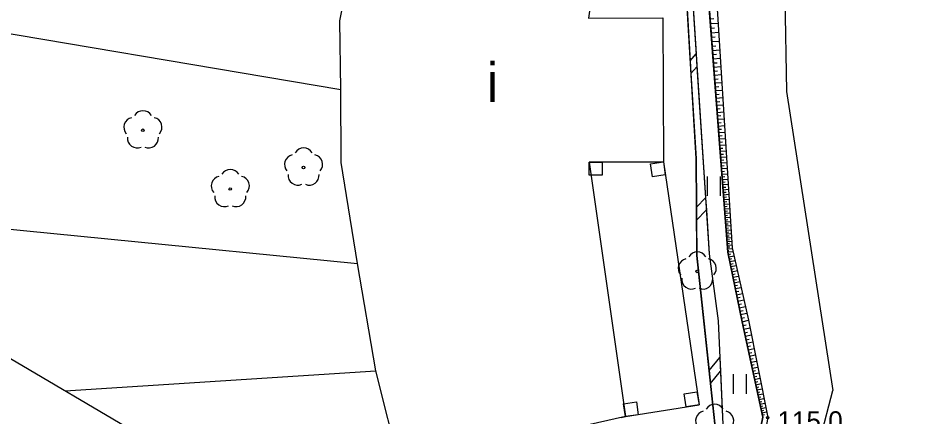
# Model space of a CAD drawing. Extents: x 6434771 to 6436222, y 5663454 to 5664782.
# Drawn here: x 6434897.1 to 6434931.92, y 5664004.88 to 5664020.15 of the extents above; entities that cross this region are included whole.
import ezdxf

# ---------------------------------------------------------------- set-up
doc = ezdxf.new("R2010")
doc.units = 0
for name, color, linetype in [('Warstwa 1', 7, 'Continuous'), ('Warstwa 11', 7, 'Continuous'), ('Warstwa 13', 7, 'Continuous'), ('Warstwa 2', 7, 'Continuous'), ('Warstwa 20', 7, 'Continuous'), ('Warstwa 21', 7, 'Continuous'), ('Warstwa 3', 7, 'Continuous'), ('Warstwa 33', 7, 'Continuous'), ('Warstwa 5', 7, 'Continuous'), ('Warstwa 51', 7, 'Continuous'), ('Warstwa 63', 7, 'Continuous'), ('Warstwa 9', 7, 'Continuous')]:
    doc.layers.add(name, color=color, linetype=linetype)

msp = doc.modelspace()

# ---------------------------------------------------------------- linework, layer by layer
at = {"layer": 'Warstwa 1'}
for p, q in [((6434926.337, 5664031.543), (6434926.577, 5664017.347)), ((6434926.577, 5664017.347), (6434928.362, 5664005.889)), ((6434926.635, 5663999.433), (6434928.362, 5664005.889))]:
    msp.add_line(p, q, dxfattribs=at)
msp.add_lwpolyline([(6434911.812, 5664031.828), (6434920.38, 5664029.894), (6434918.982, 5664020.154), (6434921.832, 5664020.166), (6434921.856, 5664014.645), (6434919.005, 5664014.634), (6434920.397, 5664004.883), (6434911.753, 5664002.928), (6434910.828, 5664006.639), (6434910.117, 5664010.758), (6434909.494, 5664014.626), (6434909.488, 5664017.416), (6434909.44, 5664020.046), (6434910.163, 5664023.638), (6434910.979, 5664028.218)], close=True, dxfattribs=at)
at = {"layer": 'Warstwa 11'}
msp.add_lwpolyline([(6434966.756, 5664003.6), (6434966.415, 5664007.644), (6434965.276, 5664011.028), (6434962.407, 5664016.883), (6434961.412, 5664023.136), (6434959.23, 5664027.952), (6434956.702, 5664030.613), (6434952.189, 5664033.718), (6434942.648, 5664038.634), (6434938.947, 5664040.259), (6434935.85, 5664038.056), (6434933.246, 5664036.108), (6434929.415, 5664035.234), (6434925.755, 5664033.559), (6434924.242, 5664028.377), (6434923.988, 5664023.91), (6434923.741, 5664023.373), (6434924.496, 5664011.353), (6434925.122, 5664008.575), (6434925.857, 5664004.846)], dxfattribs=at)
for centre in [(6434901.888, 5664015.858), (6434908.052, 5664014.433), (6434905.241, 5664013.607), (6434923.155, 5664010.449)]:
    msp.add_circle(centre, 0.05, dxfattribs=at)
for centre, start, end in [((6434901.531, 5664015.974), 102.1471, 221.8529), ((6434901.888, 5664016.233), 30.1471, 149.8529), ((6434902.245, 5664015.974), 318.1471, 77.8529), ((6434901.668, 5664015.555), 174.1471, 293.8529), ((6434902.108, 5664015.555), 246.1471, 5.8529), ((6434908.052, 5664014.808), 30.1471, 149.8529), ((6434907.695, 5664014.549), 102.1471, 221.8529), ((6434908.409, 5664014.549), 318.1471, 77.8529), ((6434905.241, 5664013.982), 30.1471, 149.8529), ((6434904.884, 5664013.723), 102.1471, 221.8529), ((6434905.598, 5664013.723), 318.1471, 77.8529), ((6434907.832, 5664014.13), 174.1471, 293.8529), ((6434908.272, 5664014.13), 246.1471, 5.8529), ((6434905.021, 5664013.304), 174.1471, 293.8529), ((6434905.461, 5664013.304), 246.1471, 5.8529), ((6434923.155, 5664010.824), 30.1471, 149.8529), ((6434922.798, 5664010.565), 102.1471, 221.8529), ((6434923.512, 5664010.565), 318.1471, 77.8529), ((6434922.935, 5664010.146), 174.1471, 293.8529), ((6434923.375, 5664010.146), 246.1471, 5.8529), ((6434923.824, 5664004.986), 30.1471, 149.8529), ((6434923.467, 5664004.727), 102.1471, 221.8529), ((6434924.181, 5664004.727), 318.1471, 77.8529)]:
    msp.add_arc(centre, 0.375, start, end, dxfattribs=at)
at = {"layer": 'Warstwa 13'}
msp.add_circle((6434925.857, 5664004.846), 0.045, dxfattribs=at)
at = {"layer": 'Warstwa 2'}
for points in [[(6434893.27, 5664020.153), (6434909.488, 5664017.416)], [(6434890.958, 5664012.641), (6434910.117, 5664010.758)], [(6434898.903, 5664005.872), (6434910.828, 5664006.639)]]:
    msp.add_lwpolyline(points, dxfattribs=at)
at = {"layer": 'Warstwa 20'}
msp.add_lwpolyline([(6434925.546, 5664033.621), (6434924.451, 5664030.734), (6434923.907, 5664028.791), (6434923.383, 5664023.537), (6434924.334, 5664011.185), (6434924.872, 5664008.518), (6434925.668, 5664004.869), (6434925.2, 5664002.574), (6434924.237, 5663999.066), (6434924.128, 5663997.437), (6434924.248, 5663995.845)], dxfattribs=at)
at = {"layer": 'Warstwa 21'}
msp.add_lwpolyline([(6434925.755, 5664033.559), (6434924.242, 5664028.377), (6434923.988, 5664023.91), (6434923.741, 5664023.373), (6434924.496, 5664011.353), (6434925.122, 5664008.575), (6434925.857, 5664004.846), (6434925.409, 5664002.512), (6434924.476, 5663998.973), (6434924.338, 5663997.464), (6434924.499, 5663995.882)], dxfattribs=at)
at = {"layer": 'Warstwa 33'}
for p, q in [((6434919.005, 5664014.634), (6434921.856, 5664014.645)), ((6434919.005, 5664014.634), (6434920.397, 5664004.883)), ((6434921.856, 5664014.645), (6434923.223, 5664005.338)), ((6434920.397, 5664004.883), (6434923.223, 5664005.338))]:
    msp.add_line(p, q, dxfattribs=at)
for points in [[(6434919.005, 5664014.634), (6434919.505, 5664014.636), (6434919.507, 5664014.136), (6434919.007, 5664014.134)], [(6434921.856, 5664014.645), (6434921.929, 5664014.15), (6434921.434, 5664014.077), (6434921.361, 5664014.572)], [(6434923.223, 5664005.338), (6434922.729, 5664005.258), (6434922.649, 5664005.752), (6434923.143, 5664005.832)], [(6434920.397, 5664004.883), (6434920.326, 5664005.378), (6434920.821, 5664005.449), (6434920.892, 5664004.954)]]:
    msp.add_lwpolyline(points, close=True, dxfattribs=at)
at = {"layer": 'Warstwa 5'}
for p, q in [((6434922.795, 5664023.654), (6434923.113, 5664018.781)), ((6434923.383, 5664023.537), (6434924.334, 5664011.185)), ((6434922.7, 5664021.635), (6434922.884, 5664018.524)), ((6434921.832, 5664020.166), (6434921.856, 5664014.645)), ((6434923.113, 5664018.781), (6434923.145, 5664018.29)), ((6434922.884, 5664018.524), (6434922.914, 5664018.03)), ((6434923.145, 5664018.29), (6434923.473, 5664013.267)), ((6434922.914, 5664018.03), (6434923.107, 5664014.77)), ((6434919.005, 5664014.634), (6434921.856, 5664014.645)), ((6434919.005, 5664014.634), (6434920.397, 5664004.883)), ((6434923.107, 5664014.77), (6434923.125, 5664012.912)), ((6434923.55, 5664013.339), (6434923.55, 5664014.089)), ((6434924.05, 5664013.339), (6434924.05, 5664014.089)), ((6434923.473, 5664013.267), (6434923.504, 5664012.798)), ((6434923.125, 5664012.912), (6434923.129, 5664012.417)), ((6434923.504, 5664012.798), (6434923.613, 5664011.124)), ((6434923.129, 5664012.417), (6434923.142, 5664011.06)), ((6434923.613, 5664011.124), (6434923.952, 5664008.56)), ((6434924.334, 5664011.185), (6434924.872, 5664008.518)), ((6434923.142, 5664011.06), (6434923.609, 5664006.646)), ((6434923.952, 5664008.56), (6434924.017, 5664007.15)), ((6434924.872, 5664008.518), (6434925.668, 5664004.869)), ((6434924.017, 5664007.15), (6434924.041, 5664006.623)), ((6434923.609, 5664006.646), (6434923.661, 5664006.154)), ((6434924.041, 5664006.623), (6434924.134, 5664004.587)), ((6434924.542, 5664005.763), (6434924.542, 5664006.513)), ((6434925.042, 5664005.763), (6434925.042, 5664006.513)), ((6434923.661, 5664006.154), (6434923.824, 5664004.611)), ((6434920.236, 5664004.847), (6434920.397, 5664004.883))]:
    msp.add_line(p, q, dxfattribs=at)
at = {"layer": 'Warstwa 51'}
for p, q in [((6434922.885, 5664018.524), (6434923.113, 5664018.781)), ((6434922.914, 5664018.03), (6434923.145, 5664018.29)), ((6434923.125, 5664012.912), (6434923.473, 5664013.267)), ((6434923.13, 5664012.417), (6434923.503, 5664012.798)), ((6434923.609, 5664006.646), (6434924.017, 5664007.15)), ((6434923.661, 5664006.154), (6434924.041, 5664006.623))]:
    msp.add_line(p, q, dxfattribs=at)
msp.add_lwpolyline([(6434921.488, 5663998.339), (6434923.141, 5663999.399), (6434923.824, 5664004.611), (6434923.142, 5664011.06), (6434923.107, 5664014.77), (6434922.7, 5664021.635), (6434922.646, 5664022.146), (6434922.795, 5664023.654), (6434923.613, 5664011.124), (6434923.952, 5664008.56), (6434924.134, 5664004.587), (6434923.28, 5663999.277), (6434921.508, 5663998.279), (6434921.488, 5663998.339)], dxfattribs=at)
at = {"layer": 'Warstwa 63'}
msp.add_lwpolyline([(6435677.2, 5663546.629), (6436084.093, 5664236.205), (6435222.122, 5664744.822), (6434815.229, 5664055.245)], close=True, dxfattribs=at)
at = {"layer": 'Warstwa 9'}
for p, q in [((6434923.646, 5664020.124), (6434923.795, 5664020.135)), ((6434923.66, 5664019.946), (6434923.955, 5664019.968)), ((6434923.674, 5664019.769), (6434923.82, 5664019.781)), ((6434923.687, 5664019.595), (6434923.977, 5664019.618)), ((6434923.7, 5664019.423), (6434923.844, 5664019.434)), ((6434923.713, 5664019.254), (6434923.999, 5664019.275)), ((6434923.725, 5664019.086), (6434923.868, 5664019.097)), ((6434923.739, 5664018.921), (6434924.02, 5664018.942)), ((6434923.752, 5664018.757), (6434923.891, 5664018.768)), ((6434923.764, 5664018.596), (6434924.04, 5664018.618)), ((6434923.776, 5664018.437), (6434923.913, 5664018.447)), ((6434923.788, 5664018.28), (6434924.06, 5664018.301)), ((6434923.8, 5664018.125), (6434923.935, 5664018.135)), ((6434923.812, 5664017.972), (6434924.079, 5664017.992)), ((6434923.823, 5664017.821), (6434923.956, 5664017.831)), ((6434923.834, 5664017.67), (6434924.098, 5664017.69)), ((6434923.847, 5664017.523), (6434923.977, 5664017.534)), ((6434923.858, 5664017.378), (6434924.116, 5664017.398)), ((6434923.868, 5664017.234), (6434923.997, 5664017.244)), ((6434923.879, 5664017.092), (6434924.135, 5664017.112)), ((6434923.89, 5664016.952), (6434924.017, 5664016.962)), ((6434923.901, 5664016.814), (6434924.152, 5664016.833)), ((6434923.911, 5664016.677), (6434924.036, 5664016.687)), ((6434923.922, 5664016.542), (6434924.169, 5664016.561)), ((6434923.932, 5664016.409), (6434924.054, 5664016.419)), ((6434923.942, 5664016.278), (6434924.186, 5664016.297)), ((6434923.952, 5664016.148), (6434924.073, 5664016.157)), ((6434923.961, 5664016.02), (6434924.202, 5664016.038)), ((6434923.972, 5664015.894), (6434924.091, 5664015.903)), ((6434923.981, 5664015.769), (6434924.218, 5664015.787)), ((6434923.991, 5664015.645), (6434924.108, 5664015.655)), ((6434924, 5664015.524), (6434924.233, 5664015.542)), ((6434924.009, 5664015.403), (6434924.125, 5664015.413)), ((6434924.019, 5664015.285), (6434924.248, 5664015.302)), ((6434924.027, 5664015.168), (6434924.141, 5664015.177)), ((6434924.037, 5664015.052), (6434924.263, 5664015.069)), ((6434924.045, 5664014.938), (6434924.157, 5664014.946)), ((6434924.054, 5664014.826), (6434924.277, 5664014.843)), ((6434924.063, 5664014.715), (6434924.173, 5664014.723)), ((6434924.071, 5664014.604), (6434924.291, 5664014.622)), ((6434924.079, 5664014.495), (6434924.188, 5664014.504)), ((6434924.088, 5664014.388), (6434924.304, 5664014.405)), ((6434924.095, 5664014.283), (6434924.204, 5664014.291)), ((6434924.103, 5664014.178), (6434924.317, 5664014.194)), ((6434924.112, 5664014.075), (6434924.218, 5664014.084)), ((6434924.12, 5664013.974), (6434924.331, 5664013.99)), ((6434924.127, 5664013.873), (6434924.232, 5664013.881)), ((6434924.134, 5664013.774), (6434924.343, 5664013.79)), ((6434924.142, 5664013.675), (6434924.246, 5664013.683)), ((6434924.15, 5664013.579), (6434924.355, 5664013.595)), ((6434924.157, 5664013.483), (6434924.259, 5664013.491)), ((6434924.165, 5664013.389), (6434924.367, 5664013.405)), ((6434924.171, 5664013.296), (6434924.273, 5664013.304)), ((6434924.178, 5664013.205), (6434924.379, 5664013.221)), ((6434924.185, 5664013.114), (6434924.285, 5664013.122)), ((6434924.192, 5664013.024), (6434924.39, 5664013.039)), ((6434924.199, 5664012.936), (6434924.297, 5664012.944)), ((6434924.206, 5664012.849), (6434924.401, 5664012.863)), ((6434924.213, 5664012.763), (6434924.309, 5664012.77)), ((6434924.219, 5664012.678), (6434924.412, 5664012.692)), ((6434924.226, 5664012.593), (6434924.321, 5664012.6)), ((6434924.232, 5664012.51), (6434924.422, 5664012.525)), ((6434924.238, 5664012.428), (6434924.333, 5664012.436)), ((6434924.244, 5664012.347), (6434924.432, 5664012.362)), ((6434924.251, 5664012.268), (6434924.344, 5664012.275)), ((6434924.257, 5664012.189), (6434924.442, 5664012.204)), ((6434924.263, 5664012.111), (6434924.355, 5664012.118)), ((6434924.268, 5664012.034), (6434924.452, 5664012.048)), ((6434924.274, 5664011.959), (6434924.365, 5664011.966)), ((6434924.28, 5664011.884), (6434924.462, 5664011.898)), ((6434924.286, 5664011.81), (6434924.377, 5664011.817)), ((6434924.292, 5664011.737), (6434924.471, 5664011.75)), ((6434924.297, 5664011.665), (6434924.386, 5664011.671)), ((6434924.303, 5664011.593), (6434924.48, 5664011.607)), ((6434924.308, 5664011.523), (6434924.396, 5664011.53)), ((6434924.313, 5664011.454), (6434924.488, 5664011.468)), ((6434924.318, 5664011.385), (6434924.405, 5664011.392)), ((6434924.324, 5664011.318), (6434924.498, 5664011.331)), ((6434924.329, 5664011.251), (6434924.366, 5664011.254)), ((6434924.529, 5664011.205), (6434924.334, 5664011.185)), ((6434924.352, 5664011.098), (6434924.448, 5664011.118)), ((6434924.37, 5664011.009), (6434924.565, 5664011.048)), ((6434924.388, 5664010.918), (6434924.486, 5664010.938)), ((6434924.407, 5664010.826), (6434924.606, 5664010.867)), ((6434924.425, 5664010.731), (6434924.527, 5664010.752)), ((6434924.445, 5664010.635), (6434924.649, 5664010.675)), ((6434924.465, 5664010.536), (6434924.567, 5664010.557)), ((6434924.485, 5664010.436), (6434924.693, 5664010.479)), ((6434924.506, 5664010.334), (6434924.611, 5664010.355)), ((6434924.526, 5664010.229), (6434924.74, 5664010.272)), ((6434924.548, 5664010.122), (6434924.656, 5664010.144)), ((6434924.57, 5664010.013), (6434924.788, 5664010.057)), ((6434924.592, 5664009.903), (6434924.703, 5664009.925)), ((6434924.615, 5664009.789), (6434924.839, 5664009.834)), ((6434924.639, 5664009.673), (6434924.752, 5664009.696)), ((6434924.662, 5664009.555), (6434924.891, 5664009.601)), ((6434924.687, 5664009.435), (6434924.802, 5664009.458)), ((6434924.711, 5664009.311), (6434924.946, 5664009.359)), ((6434924.737, 5664009.186), (6434924.855, 5664009.21)), ((6434924.763, 5664009.058), (6434925.003, 5664009.106)), ((6434924.79, 5664008.927), (6434924.911, 5664008.952)), ((6434924.816, 5664008.793), (6434925.062, 5664008.843)), ((6434924.843, 5664008.658), (6434924.968, 5664008.682)), ((6434924.872, 5664008.518), (6434925.122, 5664008.575)), ((6434924.903, 5664008.375), (6434925.027, 5664008.403)), ((6434924.933, 5664008.235), (6434925.179, 5664008.289)), ((6434924.964, 5664008.097), (6434925.085, 5664008.124)), ((6434924.993, 5664007.962), (6434925.233, 5664008.014)), ((6434925.022, 5664007.83), (6434925.141, 5664007.855)), ((6434925.051, 5664007.699), (6434925.285, 5664007.75)), ((6434925.078, 5664007.571), (6434925.195, 5664007.596)), ((6434925.106, 5664007.446), (6434925.335, 5664007.496)), ((6434925.132, 5664007.322), (6434925.247, 5664007.347)), ((6434925.159, 5664007.201), (6434925.383, 5664007.25)), ((6434925.185, 5664007.082), (6434925.296, 5664007.106)), ((6434925.21, 5664006.965), (6434925.431, 5664007.014)), ((6434925.236, 5664006.851), (6434925.344, 5664006.875)), ((6434925.26, 5664006.738), (6434925.476, 5664006.785)), ((6434925.284, 5664006.627), (6434925.39, 5664006.651)), ((6434925.308, 5664006.519), (6434925.518, 5664006.565)), ((6434925.331, 5664006.412), (6434925.436, 5664006.434)), ((6434925.354, 5664006.307), (6434925.561, 5664006.353)), ((6434925.377, 5664006.204), (6434925.479, 5664006.227)), ((6434925.399, 5664006.104), (6434925.601, 5664006.148)), ((6434925.42, 5664006.005), (6434925.521, 5664006.026)), ((6434925.441, 5664005.907), (6434925.64, 5664005.951)), ((6434925.462, 5664005.812), (6434925.56, 5664005.833)), ((6434925.483, 5664005.718), (6434925.677, 5664005.76)), ((6434925.503, 5664005.626), (6434925.599, 5664005.646)), ((6434925.523, 5664005.535), (6434925.713, 5664005.577)), ((6434925.542, 5664005.446), (6434925.636, 5664005.467)), ((6434925.561, 5664005.359), (6434925.748, 5664005.4)), ((6434925.58, 5664005.274), (6434925.672, 5664005.294)), ((6434925.598, 5664005.189), (6434925.782, 5664005.229)), ((6434925.616, 5664005.107), (6434925.707, 5664005.127)), ((6434925.634, 5664005.026), (6434925.814, 5664005.066)), ((6434925.651, 5664004.947), (6434925.74, 5664004.966))]:
    msp.add_line(p, q, dxfattribs=at)
msp.add_lwpolyline([(6434924.248, 5663995.845), (6434924.128, 5663997.437), (6434924.237, 5663999.066), (6434925.2, 5664002.574), (6434925.668, 5664004.869), (6434924.872, 5664008.518), (6434924.334, 5664011.185), (6434923.383, 5664023.537), (6434923.907, 5664028.791), (6434924.451, 5664030.734), (6434925.546, 5664033.621), (6434925.755, 5664033.559), (6434924.242, 5664028.377), (6434923.988, 5664023.91), (6434923.741, 5664023.373), (6434924.496, 5664011.353), (6434925.122, 5664008.575), (6434925.857, 5664004.846), (6434925.409, 5664002.512), (6434924.476, 5663998.973), (6434924.338, 5663997.464), (6434924.499, 5663995.882)], close=True, dxfattribs=at)

# ---------------------------------------------------------------- texts
at = {"layer": 'Warstwa 13'}
msp.add_text('115.0', height=0.75, dxfattribs=at).set_placement((6434926.228, 5664004.337))
at = {"layer": 'Warstwa 3'}
msp.add_text('i', height=1.5, dxfattribs=at).set_placement((6434915.078, 5664016.945))

doc.saveas('drawing.dxf')
